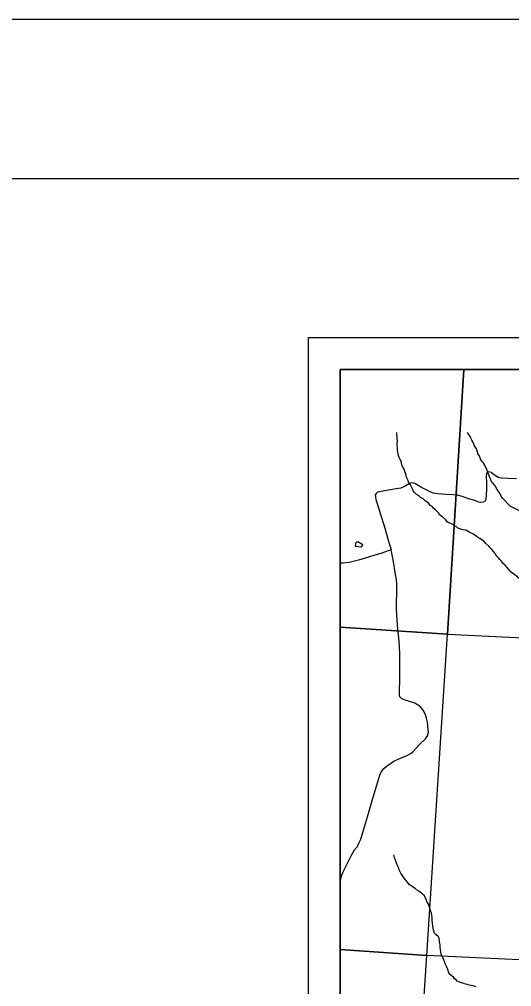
# Model space of a CAD drawing. Extents: x 0 to 34, y 0 to 22.
# Drawn here: x 23.008 to 24.555, y 18.961 to 22 of the extents above; entities that cross this region are included whole.
import ezdxf

# ---------------------------------------------------------------- set-up
doc = ezdxf.new("R2010")
doc.units = 0
for name, color, linetype in [('GM_X_Adjacent_County', 7, 'Continuous'), ('GM_X_County', 7, 'Continuous'), ('GM_X_Minor_Lake', 7, 'Continuous'), ('GM_X_Minor_River', 7, 'Continuous'), ('GM_X_Section', 7, 'Continuous'), ('GM_X_Township', 7, 'Continuous'), ('GM_X_Township_Road', 7, 'Continuous'), ('SH_Border', 7, 'Continuous'), ('SH_Cut_Line', 7, 'Continuous'), ('SH_Data', 7, 'Continuous')]:
    doc.layers.add(name, color=color, linetype=linetype)

msp = doc.modelspace()

# ---------------------------------------------------------------- linework, layer by layer
at = {"layer": 'GM_X_Adjacent_County'}
msp.add_lwpolyline([(30.8167, 17.8174), (30.8167, 20.9), (24.0167, 20.9), (24.0167, 18.0693)], dxfattribs=at)
at = {"layer": 'GM_X_County'}
msp.add_lwpolyline([(30.8167, 17.8174), (30.8167, 20.9), (24.0167, 20.9), (24.0167, 18.0693)], dxfattribs=at)
at = {"layer": 'GM_X_Minor_Lake'}
for points in [[(24.0881, 20.3486), (24.0721, 20.3585), (24.0653, 20.3566), (24.0641, 20.3444)], [(24.0641, 20.3444), (24.0831, 20.3433), (24.0881, 20.3486)]]:
    msp.add_lwpolyline(points, dxfattribs=at)
at = {"layer": 'GM_X_Minor_River'}
for points in [[(24.5508, 20.2659), (24.5347, 20.2848), (24.5297, 20.2898), (24.5259, 20.2947), (24.5225, 20.2985), (24.5179, 20.3034), (24.5145, 20.308), (24.5084, 20.3136), (24.5057, 20.3174), (24.5034, 20.3216), (24.4981, 20.3284), (24.4928, 20.3341), (24.4886, 20.3387), (24.484, 20.3447), (24.4737, 20.3531), (24.468, 20.3603), (24.4623, 20.3637), (24.4551, 20.369), (24.449, 20.3724), (24.444, 20.3765), (24.4337, 20.3834), (24.4242, 20.3875), (24.4136, 20.394), (24.4098, 20.3947), (24.4029, 20.3958), (24.398, 20.3977), (24.3904, 20.4004), (24.3866, 20.4019), (24.3812, 20.4064), (24.3732, 20.4106), (24.3679, 20.4136), (24.358, 20.4182), (24.3531, 20.4216), (24.3481, 20.4272), (24.3378, 20.4371), (24.3295, 20.4428), (24.3253, 20.4492), (24.3161, 20.4595), (24.3112, 20.4629), (24.3051, 20.4697), (24.2994, 20.4731), (24.2952, 20.4792), (24.2872, 20.4852), (24.2834, 20.4875), (24.2769, 20.4932), (24.2685, 20.4977), (24.2624, 20.5038), (24.2567, 20.5072), (24.2506, 20.5129), (24.246, 20.5185), (24.2438, 20.5246), (24.2415, 20.5288), (24.2373, 20.5371), (24.2323, 20.544), (24.2289, 20.5538), (24.2243, 20.5637), (24.2235, 20.5678), (24.2223, 20.5747), (24.2197, 20.58), (24.2177, 20.5868), (24.2128, 20.5955), (24.2105, 20.6005), (24.2078, 20.6115), (24.2055, 20.6172), (24.2017, 20.6236), (24.2002, 20.6293), (24.1986, 20.6346), (24.1975, 20.6411), (24.1967, 20.6464), (24.1963, 20.6547), (24.1959, 20.6589), (24.1959, 20.6665), (24.1962, 20.6756), (24.1958, 20.6836), (24.1951, 20.6896), (24.195, 20.6961), (24.195, 20.7018)], [(24.55, 20.4716), (24.5277, 20.4951), (24.5238, 20.4996), (24.5216, 20.5049), (24.517, 20.5121), (24.5135, 20.5167), (24.5078, 20.5262), (24.5048, 20.533), (24.4971, 20.5417), (24.4929, 20.5451), (24.491, 20.5501), (24.4891, 20.5561), (24.4853, 20.563), (24.4838, 20.569), (24.4815, 20.5743), (24.4799, 20.5789), (24.478, 20.5842), (24.4753, 20.5899), (24.4719, 20.5975), (24.4658, 20.6073), (24.462, 20.6119), (24.4574, 20.6187), (24.4559, 20.6233), (24.4524, 20.6305), (24.4494, 20.6358), (24.4482, 20.6411), (24.4444, 20.6506), (24.4387, 20.6604), (24.436, 20.6657), (24.433, 20.6722), (24.4303, 20.6779), (24.4284, 20.682), (24.4268, 20.6866), (24.4234, 20.6927), (24.42, 20.6972), (24.4162, 20.7018)], [(24.55, 20.4716), (24.5856, 20.4537)], [(24.5508, 20.2659), (24.5668, 20.2552), (24.5718, 20.2511), (24.5752, 20.2469), (24.5794, 20.2446), (24.5832, 20.2427), (24.5893, 20.2397)], [(24.3567, 19.0074), (24.3547, 19.0149), (24.3517, 19.0225), (24.3483, 19.029), (24.3463, 19.0328), (24.3452, 19.0377), (24.3433, 19.0422), (24.3421, 19.0472), (24.3395, 19.0521), (24.3372, 19.0563), (24.3352, 19.0608), (24.3337, 19.0646), (24.3333, 19.0699), (24.3314, 19.0779), (24.3306, 19.0836), (24.3306, 19.0874), (24.3302, 19.0919), (24.3294, 19.0976), (24.3291, 19.1018), (24.3287, 19.1064), (24.3271, 19.1132), (24.3252, 19.1174), (24.3172, 19.1253), (24.313, 19.1291), (24.3103, 19.1352), (24.3092, 19.1446), (24.3076, 19.1496), (24.3065, 19.1613), (24.3057, 19.1686), (24.3057, 19.1739), (24.3057, 19.1803), (24.3049, 19.1841), (24.303, 19.1932), (24.3007, 19.1997), (24.2995, 19.2042), (24.298, 19.2091), (24.2961, 19.2141), (24.2938, 19.2205), (24.2888, 19.2289), (24.2857, 19.238), (24.28, 19.2478), (24.2754, 19.252), (24.2716, 19.255), (24.264, 19.2607), (24.256, 19.2649), (24.2518, 19.269), (24.2438, 19.2747), (24.24, 19.2773), (24.2336, 19.2819), (24.2294, 19.2883), (24.2221, 19.2963), (24.2175, 19.302), (24.213, 19.3084), (24.2076, 19.3175), (24.2053, 19.3213), (24.2023, 19.3281), (24.2007, 19.3331), (24.1981, 19.3391), (24.1958, 19.3437), (24.1939, 19.3486), (24.1916, 19.3558), (24.1893, 19.3611), (24.1877, 19.3661), (24.1858, 19.371), (24.1847, 19.3755)], [(24.4434, 18.9604), (24.4373, 18.9623), (24.4335, 18.9635), (24.4278, 18.9642), (24.4214, 18.9661), (24.4161, 18.9676), (24.4104, 18.9691), (24.4046, 18.9714), (24.3974, 18.9729), (24.3898, 18.9759), (24.3845, 18.9782), (24.3814, 18.982), (24.3761, 18.9854), (24.3727, 18.9907), (24.3651, 18.9956), (24.3594, 19.0009), (24.3567, 19.0074)]]:
    msp.add_lwpolyline(points, dxfattribs=at)
at = {"layer": 'GM_X_Section'}
for p, q in [((25.3948, 20.9), (24.405, 20.9)), ((24.0167, 20.0909), (24.0167, 19.0779)), ((24.0167, 19.0779), (24.0167, 18.0707))]:
    msp.add_line(p, q, dxfattribs=at)
for points in [[(24.405, 20.9), (24.0167, 20.9), (24.0167, 20.0909)], [(24.0167, 20.0909), (24.3535, 20.0689), (24.405, 20.9)], [(24.405, 20.9), (24.3535, 20.0689), (25.3473, 20.02), (25.3948, 20.9)], [(24.0167, 19.0779), (24.2888, 19.0593), (24.3535, 20.0689), (24.0167, 20.0909)], [(24.0167, 18.0707), (24.2233, 18.0587), (24.2888, 19.0593), (24.0167, 19.0779)]]:
    msp.add_lwpolyline(points, dxfattribs=at)
msp.add_lwpolyline([(24.3535, 20.0689), (25.3473, 20.02), (25.2935, 19.0114), (24.2888, 19.0593)], close=True, dxfattribs=at)
at = {"layer": 'GM_X_Township'}
msp.add_lwpolyline([(26.3564, 20.9), (24.0167, 20.9), (24.0167, 18.0693)], dxfattribs=at)
at = {"layer": 'GM_X_Township_Road'}
for points in [[(24.5703, 20.5563), (24.5443, 20.5577), (24.5237, 20.5582), (24.5125, 20.5606), (24.5013, 20.5682), (24.4912, 20.5761), (24.4838, 20.5782), (24.4797, 20.5773), (24.4759, 20.5727), (24.4754, 20.5646), (24.4766, 20.5438), (24.4764, 20.5245), (24.475, 20.5056), (24.4738, 20.4915), (24.4707, 20.4853), (24.4656, 20.4831), (24.4587, 20.4819), (24.4513, 20.4831), (24.4398, 20.4884), (24.4212, 20.4941), (24.397, 20.5022), (24.3848, 20.5051), (24.3703, 20.5065), (24.3487, 20.5077), (24.3239, 20.5094), (24.3083, 20.5118), (24.2973, 20.5168), (24.2825, 20.5237), (24.272, 20.5297), (24.2514, 20.5419), (24.2433, 20.5443), (24.2371, 20.5429), (24.2295, 20.5386), (24.2182, 20.5321), (24.2067, 20.5273), (24.1857, 20.5237), (24.1568, 20.5187), (24.146, 20.5166), (24.1412, 20.5156), (24.1341, 20.5149), (24.1293, 20.5106), (24.1269, 20.5053), (24.1274, 20.4996), (24.1288, 20.491), (24.1348, 20.4728), (24.1436, 20.4449), (24.1549, 20.4085), (24.1668, 20.3638), (24.1771, 20.333), (24.1637, 20.3287), (24.147, 20.3227), (24.1226, 20.3151), (24.0949, 20.3072), (24.0744, 20.3011), (24.0452, 20.294), (24.0251, 20.2914), (24.0167, 20.2915)], [(24.0167, 19.2868), (24.0189, 19.3005), (24.0212, 19.3115), (24.0258, 19.3216), (24.0368, 19.3431), (24.0425, 19.3551), (24.0509, 19.3718), (24.0612, 19.3904), (24.0705, 19.4017), (24.0755, 19.4122), (24.081, 19.4241), (24.0896, 19.4528), (24.1025, 19.4947), (24.1185, 19.5487), (24.1264, 19.5778), (24.1346, 19.6044), (24.1415, 19.6252), (24.1463, 19.6374), (24.1539, 19.6468), (24.1609, 19.6527), (24.185, 19.6692), (24.1991, 19.6761), (24.224, 19.6866), (24.2388, 19.6933), (24.2457, 19.6995), (24.266, 19.7217), (24.2844, 19.7392), (24.2914, 19.749), (24.2938, 19.7602), (24.2935, 19.7674), (24.2921, 19.7818), (24.2904, 19.7918), (24.2878, 19.8042), (24.2832, 19.8186), (24.2775, 19.8293), (24.2677, 19.8408), (24.2512, 19.852), (24.218, 19.8623), (24.2087, 19.8668), (24.2041, 19.8712), (24.2027, 19.8776), (24.2024, 19.8891), (24.2036, 19.9245), (24.2044, 19.9751), (24.2044, 20.0033), (24.2032, 20.033), (24.2013, 20.0574), (24.1979, 20.0841), (24.1955, 20.1119), (24.1938, 20.1496), (24.1938, 20.1712), (24.1946, 20.1943), (24.1943, 20.2266), (24.193, 20.2391), (24.19, 20.2555), (24.1826, 20.3017), (24.1771, 20.333)]]:
    msp.add_lwpolyline(points, dxfattribs=at)
at = {"layer": 'SH_Border'}
msp.add_lwpolyline([(2, 21.5), (33.5, 21.5), (33.5, 0.5), (2, 0.5)], close=True, dxfattribs=at)
at = {"layer": 'SH_Cut_Line'}
msp.add_lwpolyline([(0, 0), (34, 0), (34, 22), (0, 22)], close=True, dxfattribs=at)
at = {"layer": 'SH_Data'}
for points in [[(23.9167, 21), (30.9167, 21), (30.9167, 14), (23.9167, 14)], [(24.0167, 20.9), (30.8167, 20.9), (30.8167, 14.1), (24.0167, 14.1)]]:
    msp.add_lwpolyline(points, close=True, dxfattribs=at)

doc.saveas('drawing.dxf')
